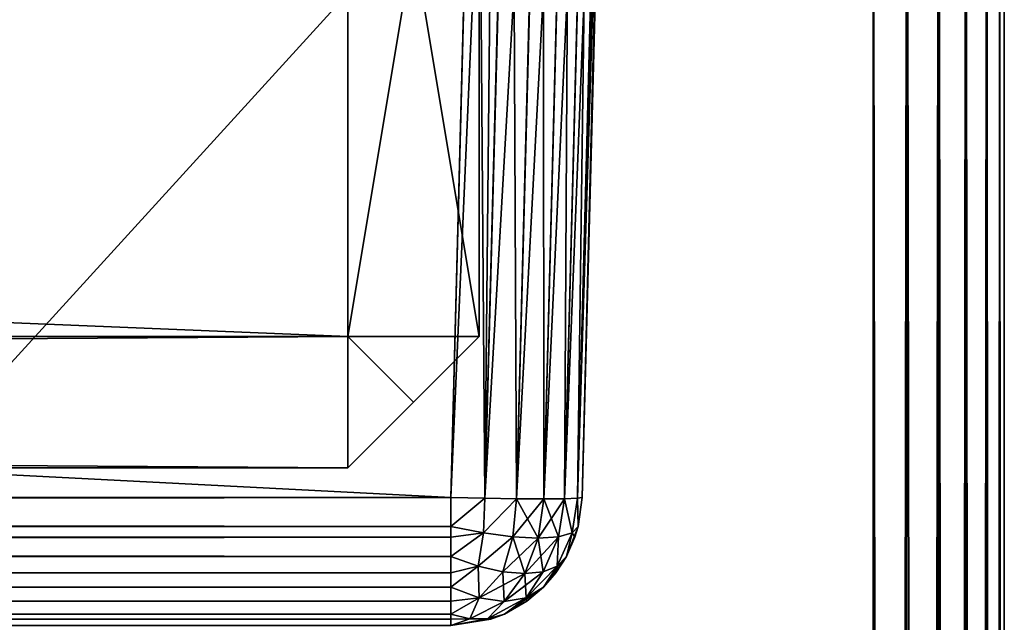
# Model space of a CAD drawing. Header units: millimetres. Extents: x -39 to 39, y -36 to 85.
# Tile 426 of 427: x 35.5 to 39.25, y 80.41 to 82.71. Entities that reach past the tile are written whole.
import ezdxf

# ---------------------------------------------------------------- set-up
doc = ezdxf.new("R2010")
doc.units = ezdxf.units.MM
doc.header["$LTSCALE"] = 65.185185
for name, color, linetype in [('10', 7, 'CONTINUOUS'), ('25', 7, 'CONTINUOUS'), ('26', 7, 'CONTINUOUS'), ('30', 7, 'CONTINUOUS'), ('31', 7, 'CONTINUOUS'), ('32', 7, 'CONTINUOUS'), ('36', 7, 'CONTINUOUS'), ('37', 7, 'CONTINUOUS'), ('38', 7, 'CONTINUOUS'), ('39', 7, 'CONTINUOUS'), ('4', 7, 'CONTINUOUS'), ('5', 7, 'CONTINUOUS'), ('6', 7, 'CONTINUOUS'), ('73', 7, 'CONTINUOUS'), ('74', 7, 'CONTINUOUS'), ('76', 7, 'CONTINUOUS'), ('77', 7, 'CONTINUOUS'), ('8', 7, 'CONTINUOUS'), ('80', 7, 'CONTINUOUS'), ('84', 7, 'CONTINUOUS'), ('86', 7, 'CONTINUOUS'), ('87', 7, 'CONTINUOUS'), ('88', 7, 'CONTINUOUS'), ('9', 7, 'CONTINUOUS')]:
    doc.layers.add(name, color=color, linetype=linetype)

msp = doc.modelspace()

# ---------------------------------------------------------------- linework, layer by layer
at = {"layer": '10', "color": 7, "linetype": 'CONTINUOUS'}
for points in [[(37.2425, 84.7079, -21.4923), (-37.2425, 84.7079, -21.4923), (37.1425, 80.8869, -21.3923), (37.2425, 84.7079, -21.4923)], [(37.1425, 80.8869, -21.3923), (-37.2425, 84.7079, -21.4923), (-37.1425, 80.8869, -21.3923), (37.1425, 80.8869, -21.3923)]]:
    msp.add_3dface(points, dxfattribs=at)
at = {"layer": '25', "color": 7, "linetype": 'CONTINUOUS'}
for points in [[(38.75, 0, -23), (38.75, 85, -23), (38.8794, 85, -22.983), (38.75, 0, -23)], [(38.8794, 0, -22.983), (38.75, 0, -23), (38.8794, 85, -22.983), (38.8794, 0, -22.983)], [(38.8794, 0, -22.983), (38.8794, 85, -22.983), (39, 85, -22.933), (38.8794, 0, -22.983)], [(39, 0, -22.933), (38.8794, 0, -22.983), (39, 85, -22.933), (39, 0, -22.933)], [(39, 0, -22.933), (39, 85, -22.933), (39.1036, 85, -22.8536), (39, 0, -22.933)], [(39.1036, 0, -22.8536), (39, 0, -22.933), (39.1036, 85, -22.8536), (39.1036, 0, -22.8536)], [(39.1036, 0, -22.8536), (39.1036, 85, -22.8536), (39.183, 85, -22.75), (39.1036, 0, -22.8536)], [(39.183, 0, -22.75), (39.1036, 0, -22.8536), (39.183, 85, -22.75), (39.183, 0, -22.75)], [(39.233, 0, -22.6294), (39.183, 0, -22.75), (39.233, 85, -22.6294), (39.233, 0, -22.6294)], [(39.183, 0, -22.75), (39.183, 85, -22.75), (39.233, 85, -22.6294), (39.183, 0, -22.75)], [(39.25, 0, -22.5), (39.233, 0, -22.6294), (39.25, 85, -22.5), (39.25, 0, -22.5)], [(39.233, 0, -22.6294), (39.233, 85, -22.6294), (39.25, 85, -22.5), (39.233, 0, -22.6294)]]:
    msp.add_3dface(points, dxfattribs=at)
at = {"layer": '26', "color": 7, "linetype": 'CONTINUOUS'}
for points in [[(38.75, 0, 23), (38.8794, 0, 22.983), (38.75, 85, 23), (38.75, 0, 23)], [(38.8794, 0, 22.983), (38.8794, 85, 22.983), (38.75, 85, 23), (38.8794, 0, 22.983)], [(38.8794, 0, 22.983), (39, 0, 22.933), (38.8794, 85, 22.983), (38.8794, 0, 22.983)], [(39, 0, 22.933), (39, 85, 22.933), (38.8794, 85, 22.983), (39, 0, 22.933)], [(39, 0, 22.933), (39.1036, 0, 22.8536), (39, 85, 22.933), (39, 0, 22.933)], [(39.1036, 0, 22.8536), (39.1036, 85, 22.8536), (39, 85, 22.933), (39.1036, 0, 22.8536)], [(39.183, 0, 22.75), (39.183, 85, 22.75), (39.1036, 85, 22.8536), (39.183, 0, 22.75)], [(39.1036, 0, 22.8536), (39.183, 0, 22.75), (39.1036, 85, 22.8536), (39.1036, 0, 22.8536)], [(39.183, 0, 22.75), (39.233, 0, 22.6294), (39.183, 85, 22.75), (39.183, 0, 22.75)], [(39.233, 0, 22.6294), (39.233, 85, 22.6294), (39.183, 85, 22.75), (39.233, 0, 22.6294)], [(39.233, 0, 22.6294), (39.25, 0, 22.5), (39.233, 85, 22.6294), (39.233, 0, 22.6294)], [(39.25, 0, 22.5), (39.25, 85, 22.5), (39.233, 85, 22.6294), (39.25, 0, 22.5)]]:
    msp.add_3dface(points, dxfattribs=at)
at = {"layer": '30', "color": 7, "linetype": 'CONTINUOUS'}
for points in [[(37.1425, 80.8869, 21.3923), (37.3095, 84.7088, 21.4879), (37.2718, 80.884, 21.3752), (37.1425, 80.8869, 21.3923)], [(37.1425, 80.8869, 21.3923), (37.2425, 84.7079, 21.4923), (37.3095, 84.7088, 21.4879), (37.1425, 80.8869, 21.3923)], [(37.2718, 80.884, 21.3752), (37.3744, 84.7096, 21.4747), (37.3923, 80.8821, 21.3252), (37.2718, 80.884, 21.3752)], [(37.3095, 84.7088, 21.4879), (37.3744, 84.7096, 21.4747), (37.2718, 80.884, 21.3752), (37.3095, 84.7088, 21.4879)], [(37.3744, 84.7096, 21.4747), (37.4944, 84.7107, 21.4244), (37.3923, 80.8821, 21.3252), (37.3744, 84.7096, 21.4747)], [(37.3923, 80.8821, 21.3252), (37.4944, 84.7107, 21.4244), (37.4958, 80.8815, 21.2458), (37.3923, 80.8821, 21.3252)], [(37.4944, 84.7107, 21.4244), (37.5971, 84.7111, 21.345), (37.4958, 80.8815, 21.2458), (37.4944, 84.7107, 21.4244)], [(37.4958, 80.8815, 21.2458), (37.5971, 84.7111, 21.345), (37.5752, 80.8821, 21.1423), (37.4958, 80.8815, 21.2458)], [(37.5971, 84.7111, 21.345), (37.6759, 84.7107, 21.2419), (37.5752, 80.8821, 21.1423), (37.5971, 84.7111, 21.345)], [(37.5752, 80.8821, 21.1423), (37.6759, 84.7107, 21.2419), (37.6252, 80.884, 21.0218), (37.5752, 80.8821, 21.1423)], [(37.6759, 84.7107, 21.2419), (37.7254, 84.7096, 21.1217), (37.6252, 80.884, 21.0218), (37.6759, 84.7107, 21.2419)], [(37.7254, 84.7096, 21.1217), (37.7423, 84.7079, 20.9925), (37.6252, 80.884, 21.0218), (37.7254, 84.7096, 21.1217)], [(37.7423, 84.7079, 20.9925), (37.6423, 80.8869, 20.8925), (37.6252, 80.884, 21.0218), (37.7423, 84.7079, 20.9925)]]:
    msp.add_3dface(points, dxfattribs=at)
at = {"layer": '31', "color": 7, "linetype": 'CONTINUOUS'}
for points in [[(37.2425, 84.7079, -21.4923), (37.1425, 80.8869, -21.3923), (37.2718, 80.884, -21.3752), (37.2425, 84.7079, -21.4923)], [(37.3717, 84.7096, -21.4754), (37.2425, 84.7079, -21.4923), (37.2718, 80.884, -21.3752), (37.3717, 84.7096, -21.4754)], [(37.3923, 80.8821, -21.3252), (37.4919, 84.7107, -21.4259), (37.2718, 80.884, -21.3752), (37.3923, 80.8821, -21.3252)], [(37.4919, 84.7107, -21.4259), (37.3717, 84.7096, -21.4754), (37.2718, 80.884, -21.3752), (37.4919, 84.7107, -21.4259)], [(37.595, 84.7111, -21.3471), (37.4919, 84.7107, -21.4259), (37.3923, 80.8821, -21.3252), (37.595, 84.7111, -21.3471)], [(37.4958, 80.8815, -21.2458), (37.595, 84.7111, -21.3471), (37.3923, 80.8821, -21.3252), (37.4958, 80.8815, -21.2458)], [(37.6744, 84.7107, -21.2444), (37.595, 84.7111, -21.3471), (37.4958, 80.8815, -21.2458), (37.6744, 84.7107, -21.2444)], [(37.5752, 80.8821, -21.1423), (37.6744, 84.7107, -21.2444), (37.4958, 80.8815, -21.2458), (37.5752, 80.8821, -21.1423)], [(37.7247, 84.7096, -21.1244), (37.6744, 84.7107, -21.2444), (37.5752, 80.8821, -21.1423), (37.7247, 84.7096, -21.1244)], [(37.6252, 80.884, -21.0218), (37.7247, 84.7096, -21.1244), (37.5752, 80.8821, -21.1423), (37.6252, 80.884, -21.0218)], [(37.7379, 84.7088, -21.0595), (37.7247, 84.7096, -21.1244), (37.6252, 80.884, -21.0218), (37.7379, 84.7088, -21.0595)], [(37.6423, 80.8869, -20.8925), (37.7379, 84.7088, -21.0595), (37.6252, 80.884, -21.0218), (37.6423, 80.8869, -20.8925)], [(37.6423, 80.8869, -20.8925), (37.7423, 84.7079, -20.9925), (37.7379, 84.7088, -21.0595), (37.6423, 80.8869, -20.8925)]]:
    msp.add_3dface(points, dxfattribs=at)
at = {"layer": '32', "color": 7, "linetype": 'CONTINUOUS'}
for points in [[(37.1425, 80.8869, -21.3923), (-37.1425, 80.8869, -21.3923), (-37.1425, 80.7771, -21.3771), (37.1425, 80.8869, -21.3923)], [(37.1425, 80.8869, -21.3923), (-37.1425, 80.7771, -21.3771), (37.1425, 80.7771, -21.3771), (37.1425, 80.8869, -21.3923)], [(-37.1425, 80.7771, -21.3771), (-37.1425, 80.7356, -21.3647), (37.1425, 80.7771, -21.3771), (-37.1425, 80.7771, -21.3771)], [(37.1425, 80.7771, -21.3771), (-37.1425, 80.7356, -21.3647), (37.1425, 80.7356, -21.3647), (37.1425, 80.7771, -21.3771)], [(37.1425, 80.7356, -21.3647), (-37.1425, 80.6628, -21.3326), (37.1425, 80.6628, -21.3326), (37.1425, 80.7356, -21.3647)], [(-37.1425, 80.7356, -21.3647), (-37.1425, 80.6628, -21.3326), (37.1425, 80.7356, -21.3647), (-37.1425, 80.7356, -21.3647)], [(37.1425, 80.6628, -21.3326), (-37.1425, 80.5998, -21.2923), (37.1425, 80.5998, -21.2923), (37.1425, 80.6628, -21.3326)], [(-37.1425, 80.6628, -21.3326), (-37.1425, 80.5998, -21.2923), (37.1425, 80.6628, -21.3326), (-37.1425, 80.6628, -21.3326)], [(37.1425, 80.5998, -21.2923), (-37.1425, 80.5451, -21.2446), (37.1425, 80.5451, -21.2446), (37.1425, 80.5998, -21.2923)], [(-37.1425, 80.5998, -21.2923), (-37.1425, 80.5451, -21.2446), (37.1425, 80.5998, -21.2923), (-37.1425, 80.5998, -21.2923)], [(37.1425, 80.5451, -21.2446), (-37.1425, 80.4924, -21.1821), (37.1425, 80.4924, -21.1821), (37.1425, 80.5451, -21.2446)], [(-37.1425, 80.5451, -21.2446), (-37.1425, 80.4924, -21.1821), (37.1425, 80.5451, -21.2446), (-37.1425, 80.5451, -21.2446)], [(37.1425, 80.4924, -21.1821), (-37.1425, 80.4433, -21.096), (37.1425, 80.4433, -21.096), (37.1425, 80.4924, -21.1821)], [(-37.1425, 80.4924, -21.1821), (-37.1425, 80.4433, -21.096), (37.1425, 80.4924, -21.1821), (-37.1425, 80.4924, -21.1821)], [(37.1425, 80.4433, -21.096), (-37.1425, 80.4237, -21.0445), (37.1425, 80.4237, -21.0445), (37.1425, 80.4433, -21.096)], [(-37.1425, 80.4433, -21.096), (-37.1425, 80.4237, -21.0445), (37.1425, 80.4433, -21.096), (-37.1425, 80.4433, -21.096)], [(-37.1425, 80.4237, -21.0445), (-37.1425, 80.4, -20.8925), (37.1425, 80.4237, -21.0445), (-37.1425, 80.4237, -21.0445)], [(37.1425, 80.4237, -21.0445), (-37.1425, 80.4, -20.8925), (37.1425, 80.4, -20.8925), (37.1425, 80.4237, -21.0445)]]:
    msp.add_3dface(points, dxfattribs=at)
at = {"layer": '36', "color": 7, "linetype": 'CONTINUOUS'}
for points in [[(-37.1425, 80.8869, 21.3923), (37.1425, 80.8869, 21.3923), (37.1425, 80.7771, 21.3771), (-37.1425, 80.8869, 21.3923)], [(-37.1425, 80.7771, 21.3771), (-37.1425, 80.8869, 21.3923), (37.1425, 80.7771, 21.3771), (-37.1425, 80.7771, 21.3771)], [(37.1425, 80.7356, 21.3647), (-37.1425, 80.7771, 21.3771), (37.1425, 80.7771, 21.3771), (37.1425, 80.7356, 21.3647)], [(-37.1425, 80.7356, 21.3647), (-37.1425, 80.7771, 21.3771), (37.1425, 80.7356, 21.3647), (-37.1425, 80.7356, 21.3647)], [(37.1425, 80.6628, 21.3326), (-37.1425, 80.7356, 21.3647), (37.1425, 80.7356, 21.3647), (37.1425, 80.6628, 21.3326)], [(-37.1425, 80.6628, 21.3326), (-37.1425, 80.7356, 21.3647), (37.1425, 80.6628, 21.3326), (-37.1425, 80.6628, 21.3326)], [(37.1425, 80.5998, 21.2923), (-37.1425, 80.6628, 21.3326), (37.1425, 80.6628, 21.3326), (37.1425, 80.5998, 21.2923)], [(-37.1425, 80.5998, 21.2923), (-37.1425, 80.6628, 21.3326), (37.1425, 80.5998, 21.2923), (-37.1425, 80.5998, 21.2923)], [(-37.1425, 80.5451, 21.2446), (-37.1425, 80.5998, 21.2923), (37.1425, 80.5451, 21.2446), (-37.1425, 80.5451, 21.2446)], [(37.1425, 80.5451, 21.2446), (-37.1425, 80.5998, 21.2923), (37.1425, 80.5998, 21.2923), (37.1425, 80.5451, 21.2446)], [(37.1425, 80.4924, 21.1821), (-37.1425, 80.5451, 21.2446), (37.1425, 80.5451, 21.2446), (37.1425, 80.4924, 21.1821)], [(-37.1425, 80.4924, 21.1821), (-37.1425, 80.5451, 21.2446), (37.1425, 80.4924, 21.1821), (-37.1425, 80.4924, 21.1821)], [(37.1425, 80.4433, 21.096), (-37.1425, 80.4924, 21.1821), (37.1425, 80.4924, 21.1821), (37.1425, 80.4433, 21.096)], [(-37.1425, 80.4433, 21.096), (-37.1425, 80.4924, 21.1821), (37.1425, 80.4433, 21.096), (-37.1425, 80.4433, 21.096)], [(37.1425, 80.4237, 21.0445), (-37.1425, 80.4433, 21.096), (37.1425, 80.4433, 21.096), (37.1425, 80.4237, 21.0445)], [(-37.1425, 80.4237, 21.0445), (-37.1425, 80.4433, 21.096), (37.1425, 80.4237, 21.0445), (-37.1425, 80.4237, 21.0445)], [(-37.1425, 80.4, 20.8925), (-37.1425, 80.4237, 21.0445), (37.1425, 80.4, 20.8925), (-37.1425, 80.4, 20.8925)], [(37.1425, 80.4, 20.8925), (-37.1425, 80.4237, 21.0445), (37.1425, 80.4237, 21.0445), (37.1425, 80.4, 20.8925)]]:
    msp.add_3dface(points, dxfattribs=at)
at = {"layer": '37', "color": 7, "linetype": 'CONTINUOUS'}
for points in [[(37.1425, 80.8869, 21.3923), (37.2718, 80.884, 21.3752), (37.1425, 80.7771, 21.3771), (37.1425, 80.8869, 21.3923)], [(37.1425, 80.7771, 21.3771), (37.2718, 80.884, 21.3752), (37.2664, 80.7519, 21.3537), (37.1425, 80.7771, 21.3771)], [(37.2718, 80.884, 21.3752), (37.3923, 80.8821, 21.3252), (37.2664, 80.7519, 21.3537), (37.2718, 80.884, 21.3752)], [(37.3923, 80.8821, 21.3252), (37.3781, 80.7367, 21.3021), (37.2664, 80.7519, 21.3537), (37.3923, 80.8821, 21.3252)], [(37.3923, 80.8821, 21.3252), (37.4958, 80.8815, 21.2458), (37.3781, 80.7367, 21.3021), (37.3923, 80.8821, 21.3252)], [(37.4958, 80.8815, 21.2458), (37.4753, 80.7315, 21.2253), (37.3781, 80.7367, 21.3021), (37.4958, 80.8815, 21.2458)], [(37.5752, 80.8821, 21.1423), (37.5521, 80.7367, 21.1281), (37.4753, 80.7315, 21.2253), (37.5752, 80.8821, 21.1423)], [(37.4958, 80.8815, 21.2458), (37.5752, 80.8821, 21.1423), (37.4753, 80.7315, 21.2253), (37.4958, 80.8815, 21.2458)], [(37.5752, 80.8821, 21.1423), (37.6037, 80.7519, 21.0164), (37.5521, 80.7367, 21.1281), (37.5752, 80.8821, 21.1423)], [(37.5752, 80.8821, 21.1423), (37.6252, 80.884, 21.0218), (37.6037, 80.7519, 21.0164), (37.5752, 80.8821, 21.1423)], [(37.6252, 80.884, 21.0218), (37.6271, 80.7771, 20.8925), (37.6037, 80.7519, 21.0164), (37.6252, 80.884, 21.0218)], [(37.6252, 80.884, 21.0218), (37.6423, 80.8869, 20.8925), (37.6271, 80.7771, 20.8925), (37.6252, 80.884, 21.0218)], [(37.1425, 80.7356, 21.3647), (37.1425, 80.7771, 21.3771), (37.2664, 80.7519, 21.3537), (37.1425, 80.7356, 21.3647)], [(37.6271, 80.7771, 20.8925), (37.5826, 80.6628, 20.8925), (37.6037, 80.7519, 21.0164), (37.6271, 80.7771, 20.8925)], [(37.6147, 80.7356, 20.8925), (37.5826, 80.6628, 20.8925), (37.6271, 80.7771, 20.8925), (37.6147, 80.7356, 20.8925)], [(37.1425, 80.6628, 21.3326), (37.1425, 80.7356, 21.3647), (37.2664, 80.7519, 21.3537), (37.1425, 80.6628, 21.3326)], [(37.2461, 80.626, 21.2977), (37.1425, 80.6628, 21.3326), (37.2664, 80.7519, 21.3537), (37.2461, 80.626, 21.2977)], [(37.3781, 80.7367, 21.3021), (37.2461, 80.626, 21.2977), (37.2664, 80.7519, 21.3537), (37.3781, 80.7367, 21.3021)], [(37.3397, 80.6044, 21.2442), (37.2461, 80.626, 21.2977), (37.3781, 80.7367, 21.3021), (37.3397, 80.6044, 21.2442)], [(37.4753, 80.7315, 21.2253), (37.3397, 80.6044, 21.2442), (37.3781, 80.7367, 21.3021), (37.4753, 80.7315, 21.2253)], [(37.4237, 80.5971, 21.1737), (37.3397, 80.6044, 21.2442), (37.4753, 80.7315, 21.2253), (37.4237, 80.5971, 21.1737)], [(37.4942, 80.6044, 21.0897), (37.4237, 80.5971, 21.1737), (37.5521, 80.7367, 21.1281), (37.4942, 80.6044, 21.0897)], [(37.5521, 80.7367, 21.1281), (37.4237, 80.5971, 21.1737), (37.4753, 80.7315, 21.2253), (37.5521, 80.7367, 21.1281)], [(37.5477, 80.626, 20.9961), (37.4942, 80.6044, 21.0897), (37.5521, 80.7367, 21.1281), (37.5477, 80.626, 20.9961)], [(37.5826, 80.6628, 20.8925), (37.5477, 80.626, 20.9961), (37.6037, 80.7519, 21.0164), (37.5826, 80.6628, 20.8925)], [(37.6037, 80.7519, 21.0164), (37.5477, 80.626, 20.9961), (37.5521, 80.7367, 21.1281), (37.6037, 80.7519, 21.0164)], [(37.1425, 80.5998, 21.2923), (37.1425, 80.6628, 21.3326), (37.2461, 80.626, 21.2977), (37.1425, 80.5998, 21.2923)], [(37.5423, 80.5998, 20.8925), (37.4946, 80.5451, 20.8925), (37.5826, 80.6628, 20.8925), (37.5423, 80.5998, 20.8925)], [(37.5826, 80.6628, 20.8925), (37.4946, 80.5451, 20.8925), (37.5477, 80.626, 20.9961), (37.5826, 80.6628, 20.8925)], [(37.2495, 80.5044, 21.1789), (37.1425, 80.5451, 21.2446), (37.2461, 80.626, 21.2977), (37.2495, 80.5044, 21.1789)], [(37.1425, 80.5451, 21.2446), (37.1425, 80.5998, 21.2923), (37.2461, 80.626, 21.2977), (37.1425, 80.5451, 21.2446)], [(37.3397, 80.6044, 21.2442), (37.2495, 80.5044, 21.1789), (37.2461, 80.626, 21.2977), (37.3397, 80.6044, 21.2442)], [(37.4946, 80.5451, 20.8925), (37.4289, 80.5044, 20.9995), (37.5477, 80.626, 20.9961), (37.4946, 80.5451, 20.8925)], [(37.5477, 80.626, 20.9961), (37.4289, 80.5044, 20.9995), (37.4942, 80.6044, 21.0897), (37.5477, 80.626, 20.9961)], [(37.4237, 80.5971, 21.1737), (37.2495, 80.5044, 21.1789), (37.3397, 80.6044, 21.2442), (37.4237, 80.5971, 21.1737)], [(37.3458, 80.491, 21.0958), (37.2495, 80.5044, 21.1789), (37.4237, 80.5971, 21.1737), (37.3458, 80.491, 21.0958)], [(37.4289, 80.5044, 20.9995), (37.3458, 80.491, 21.0958), (37.4942, 80.6044, 21.0897), (37.4289, 80.5044, 20.9995)], [(37.4942, 80.6044, 21.0897), (37.3458, 80.491, 21.0958), (37.4237, 80.5971, 21.1737), (37.4942, 80.6044, 21.0897)], [(37.1425, 80.4924, 21.1821), (37.1425, 80.5451, 21.2446), (37.2495, 80.5044, 21.1789), (37.1425, 80.4924, 21.1821)], [(37.4321, 80.4924, 20.8925), (37.346, 80.4433, 20.8925), (37.4946, 80.5451, 20.8925), (37.4321, 80.4924, 20.8925)], [(37.4946, 80.5451, 20.8925), (37.346, 80.4433, 20.8925), (37.4289, 80.5044, 20.9995), (37.4946, 80.5451, 20.8925)], [(37.1425, 80.4433, 21.096), (37.1425, 80.4924, 21.1821), (37.2495, 80.5044, 21.1789), (37.1425, 80.4433, 21.096)], [(37.2146, 80.4254, 21.0322), (37.1425, 80.4433, 21.096), (37.2495, 80.5044, 21.1789), (37.2146, 80.4254, 21.0322)], [(37.3458, 80.491, 21.0958), (37.2146, 80.4254, 21.0322), (37.2495, 80.5044, 21.1789), (37.3458, 80.491, 21.0958)], [(37.2822, 80.4254, 20.9646), (37.2146, 80.4254, 21.0322), (37.3458, 80.491, 21.0958), (37.2822, 80.4254, 20.9646)], [(37.346, 80.4433, 20.8925), (37.2822, 80.4254, 20.9646), (37.4289, 80.5044, 20.9995), (37.346, 80.4433, 20.8925)], [(37.4289, 80.5044, 20.9995), (37.2822, 80.4254, 20.9646), (37.3458, 80.491, 21.0958), (37.4289, 80.5044, 20.9995)], [(37.1425, 80.4237, 21.0445), (37.1425, 80.4433, 21.096), (37.2146, 80.4254, 21.0322), (37.1425, 80.4237, 21.0445)], [(37.346, 80.4433, 20.8925), (37.2945, 80.4237, 20.8925), (37.2822, 80.4254, 20.9646), (37.346, 80.4433, 20.8925)], [(37.1425, 80.4, 20.8925), (37.1425, 80.4237, 21.0445), (37.2146, 80.4254, 21.0322), (37.1425, 80.4, 20.8925)], [(37.2945, 80.4237, 20.8925), (37.1425, 80.4, 20.8925), (37.2822, 80.4254, 20.9646), (37.2945, 80.4237, 20.8925)], [(37.2822, 80.4254, 20.9646), (37.1425, 80.4, 20.8925), (37.2146, 80.4254, 21.0322), (37.2822, 80.4254, 20.9646)]]:
    msp.add_3dface(points, dxfattribs=at)
at = {"layer": '38', "color": 7, "linetype": 'CONTINUOUS'}
for points in [[(37.6423, 80.8869, 20.8925), (37.6423, 80.8869, -20.8925), (37.6271, 80.7771, -20.8925), (37.6423, 80.8869, 20.8925)], [(37.6271, 80.7771, 20.8925), (37.6423, 80.8869, 20.8925), (37.6271, 80.7771, -20.8925), (37.6271, 80.7771, 20.8925)], [(37.6147, 80.7356, 20.8925), (37.6271, 80.7771, 20.8925), (37.6147, 80.7356, -20.8925), (37.6147, 80.7356, 20.8925)], [(37.6147, 80.7356, -20.8925), (37.6271, 80.7771, 20.8925), (37.6271, 80.7771, -20.8925), (37.6147, 80.7356, -20.8925)], [(37.5826, 80.6628, 20.8925), (37.6147, 80.7356, 20.8925), (37.5826, 80.6628, -20.8925), (37.5826, 80.6628, 20.8925)], [(37.5826, 80.6628, -20.8925), (37.6147, 80.7356, 20.8925), (37.6147, 80.7356, -20.8925), (37.5826, 80.6628, -20.8925)], [(37.5423, 80.5998, -20.8925), (37.5826, 80.6628, 20.8925), (37.5826, 80.6628, -20.8925), (37.5423, 80.5998, -20.8925)], [(37.5423, 80.5998, 20.8925), (37.5826, 80.6628, 20.8925), (37.5423, 80.5998, -20.8925), (37.5423, 80.5998, 20.8925)], [(37.4946, 80.5451, -20.8925), (37.5423, 80.5998, 20.8925), (37.5423, 80.5998, -20.8925), (37.4946, 80.5451, -20.8925)], [(37.4946, 80.5451, 20.8925), (37.5423, 80.5998, 20.8925), (37.4946, 80.5451, -20.8925), (37.4946, 80.5451, 20.8925)], [(37.4321, 80.4924, 20.8925), (37.4946, 80.5451, 20.8925), (37.4321, 80.4924, -20.8925), (37.4321, 80.4924, 20.8925)], [(37.4321, 80.4924, -20.8925), (37.4946, 80.5451, 20.8925), (37.4946, 80.5451, -20.8925), (37.4321, 80.4924, -20.8925)], [(37.346, 80.4433, 20.8925), (37.4321, 80.4924, 20.8925), (37.346, 80.4433, -20.8925), (37.346, 80.4433, 20.8925)], [(37.346, 80.4433, -20.8925), (37.4321, 80.4924, 20.8925), (37.4321, 80.4924, -20.8925), (37.346, 80.4433, -20.8925)], [(37.2945, 80.4237, -20.8925), (37.346, 80.4433, 20.8925), (37.346, 80.4433, -20.8925), (37.2945, 80.4237, -20.8925)], [(37.2945, 80.4237, 20.8925), (37.346, 80.4433, 20.8925), (37.2945, 80.4237, -20.8925), (37.2945, 80.4237, 20.8925)], [(37.1425, 80.4, -20.8925), (37.2945, 80.4237, 20.8925), (37.2945, 80.4237, -20.8925), (37.1425, 80.4, -20.8925)], [(37.1425, 80.4, -20.8925), (37.1425, 80.4, 20.8925), (37.2945, 80.4237, 20.8925), (37.1425, 80.4, -20.8925)]]:
    msp.add_3dface(points, dxfattribs=at)
at = {"layer": '39', "color": 7, "linetype": 'CONTINUOUS'}
for points in [[(37.2718, 80.884, -21.3752), (37.1425, 80.8869, -21.3923), (37.1425, 80.7771, -21.3771), (37.2718, 80.884, -21.3752)], [(37.2718, 80.884, -21.3752), (37.1425, 80.7771, -21.3771), (37.2664, 80.7519, -21.3537), (37.2718, 80.884, -21.3752)], [(37.3923, 80.8821, -21.3252), (37.2718, 80.884, -21.3752), (37.2664, 80.7519, -21.3537), (37.3923, 80.8821, -21.3252)], [(37.3923, 80.8821, -21.3252), (37.2664, 80.7519, -21.3537), (37.3781, 80.7367, -21.3021), (37.3923, 80.8821, -21.3252)], [(37.3923, 80.8821, -21.3252), (37.3781, 80.7367, -21.3021), (37.4753, 80.7315, -21.2253), (37.3923, 80.8821, -21.3252)], [(37.4958, 80.8815, -21.2458), (37.3923, 80.8821, -21.3252), (37.4753, 80.7315, -21.2253), (37.4958, 80.8815, -21.2458)], [(37.4958, 80.8815, -21.2458), (37.4753, 80.7315, -21.2253), (37.5521, 80.7367, -21.1281), (37.4958, 80.8815, -21.2458)], [(37.5752, 80.8821, -21.1423), (37.4958, 80.8815, -21.2458), (37.5521, 80.7367, -21.1281), (37.5752, 80.8821, -21.1423)], [(37.5752, 80.8821, -21.1423), (37.5521, 80.7367, -21.1281), (37.6037, 80.7519, -21.0164), (37.5752, 80.8821, -21.1423)], [(37.6252, 80.884, -21.0218), (37.5752, 80.8821, -21.1423), (37.6037, 80.7519, -21.0164), (37.6252, 80.884, -21.0218)], [(37.6271, 80.7771, -20.8925), (37.6252, 80.884, -21.0218), (37.6037, 80.7519, -21.0164), (37.6271, 80.7771, -20.8925)], [(37.6423, 80.8869, -20.8925), (37.6252, 80.884, -21.0218), (37.6271, 80.7771, -20.8925), (37.6423, 80.8869, -20.8925)], [(37.1425, 80.7771, -21.3771), (37.1425, 80.7356, -21.3647), (37.1425, 80.6628, -21.3326), (37.1425, 80.7771, -21.3771)], [(37.1425, 80.7771, -21.3771), (37.1425, 80.6628, -21.3326), (37.2664, 80.7519, -21.3537), (37.1425, 80.7771, -21.3771)], [(37.6147, 80.7356, -20.8925), (37.6271, 80.7771, -20.8925), (37.6037, 80.7519, -21.0164), (37.6147, 80.7356, -20.8925)], [(37.1425, 80.6628, -21.3326), (37.2461, 80.626, -21.2977), (37.2664, 80.7519, -21.3537), (37.1425, 80.6628, -21.3326)], [(37.2664, 80.7519, -21.3537), (37.2461, 80.626, -21.2977), (37.3781, 80.7367, -21.3021), (37.2664, 80.7519, -21.3537)], [(37.2461, 80.626, -21.2977), (37.3397, 80.6044, -21.2442), (37.3781, 80.7367, -21.3021), (37.2461, 80.626, -21.2977)], [(37.3397, 80.6044, -21.2442), (37.4237, 80.5971, -21.1737), (37.3781, 80.7367, -21.3021), (37.3397, 80.6044, -21.2442)], [(37.3781, 80.7367, -21.3021), (37.4237, 80.5971, -21.1737), (37.4753, 80.7315, -21.2253), (37.3781, 80.7367, -21.3021)], [(37.4237, 80.5971, -21.1737), (37.4942, 80.6044, -21.0897), (37.4753, 80.7315, -21.2253), (37.4237, 80.5971, -21.1737)], [(37.4753, 80.7315, -21.2253), (37.4942, 80.6044, -21.0897), (37.5521, 80.7367, -21.1281), (37.4753, 80.7315, -21.2253)], [(37.4942, 80.6044, -21.0897), (37.5477, 80.626, -20.9961), (37.5521, 80.7367, -21.1281), (37.4942, 80.6044, -21.0897)], [(37.5477, 80.626, -20.9961), (37.5826, 80.6628, -20.8925), (37.6037, 80.7519, -21.0164), (37.5477, 80.626, -20.9961)], [(37.5521, 80.7367, -21.1281), (37.5477, 80.626, -20.9961), (37.6037, 80.7519, -21.0164), (37.5521, 80.7367, -21.1281)], [(37.5826, 80.6628, -20.8925), (37.6147, 80.7356, -20.8925), (37.6037, 80.7519, -21.0164), (37.5826, 80.6628, -20.8925)], [(37.1425, 80.6628, -21.3326), (37.1425, 80.5451, -21.2446), (37.2461, 80.626, -21.2977), (37.1425, 80.6628, -21.3326)], [(37.1425, 80.6628, -21.3326), (37.1425, 80.5998, -21.2923), (37.1425, 80.5451, -21.2446), (37.1425, 80.6628, -21.3326)], [(37.5423, 80.5998, -20.8925), (37.5826, 80.6628, -20.8925), (37.5477, 80.626, -20.9961), (37.5423, 80.5998, -20.8925)], [(37.1425, 80.5451, -21.2446), (37.2495, 80.5044, -21.1789), (37.2461, 80.626, -21.2977), (37.1425, 80.5451, -21.2446)], [(37.2461, 80.626, -21.2977), (37.2495, 80.5044, -21.1789), (37.3397, 80.6044, -21.2442), (37.2461, 80.626, -21.2977)], [(37.4289, 80.5044, -20.9995), (37.4946, 80.5451, -20.8925), (37.5477, 80.626, -20.9961), (37.4289, 80.5044, -20.9995)], [(37.4942, 80.6044, -21.0897), (37.4289, 80.5044, -20.9995), (37.5477, 80.626, -20.9961), (37.4942, 80.6044, -21.0897)], [(37.4946, 80.5451, -20.8925), (37.5423, 80.5998, -20.8925), (37.5477, 80.626, -20.9961), (37.4946, 80.5451, -20.8925)], [(37.2495, 80.5044, -21.1789), (37.3458, 80.491, -21.0958), (37.3397, 80.6044, -21.2442), (37.2495, 80.5044, -21.1789)], [(37.3397, 80.6044, -21.2442), (37.3458, 80.491, -21.0958), (37.4237, 80.5971, -21.1737), (37.3397, 80.6044, -21.2442)], [(37.3458, 80.491, -21.0958), (37.4289, 80.5044, -20.9995), (37.4237, 80.5971, -21.1737), (37.3458, 80.491, -21.0958)], [(37.4237, 80.5971, -21.1737), (37.4289, 80.5044, -20.9995), (37.4942, 80.6044, -21.0897), (37.4237, 80.5971, -21.1737)], [(37.1425, 80.5451, -21.2446), (37.1425, 80.4924, -21.1821), (37.1425, 80.4433, -21.096), (37.1425, 80.5451, -21.2446)], [(37.1425, 80.5451, -21.2446), (37.1425, 80.4433, -21.096), (37.2495, 80.5044, -21.1789), (37.1425, 80.5451, -21.2446)], [(37.4321, 80.4924, -20.8925), (37.4946, 80.5451, -20.8925), (37.4289, 80.5044, -20.9995), (37.4321, 80.4924, -20.8925)], [(37.1425, 80.4433, -21.096), (37.2146, 80.4254, -21.0322), (37.2495, 80.5044, -21.1789), (37.1425, 80.4433, -21.096)], [(37.2495, 80.5044, -21.1789), (37.2146, 80.4254, -21.0322), (37.3458, 80.491, -21.0958), (37.2495, 80.5044, -21.1789)], [(37.2146, 80.4254, -21.0322), (37.2822, 80.4254, -20.9646), (37.3458, 80.491, -21.0958), (37.2146, 80.4254, -21.0322)], [(37.3458, 80.491, -21.0958), (37.2822, 80.4254, -20.9646), (37.4289, 80.5044, -20.9995), (37.3458, 80.491, -21.0958)], [(37.2822, 80.4254, -20.9646), (37.346, 80.4433, -20.8925), (37.4289, 80.5044, -20.9995), (37.2822, 80.4254, -20.9646)], [(37.346, 80.4433, -20.8925), (37.4321, 80.4924, -20.8925), (37.4289, 80.5044, -20.9995), (37.346, 80.4433, -20.8925)], [(37.1425, 80.4433, -21.096), (37.1425, 80.4237, -21.0445), (37.2146, 80.4254, -21.0322), (37.1425, 80.4433, -21.096)], [(37.2945, 80.4237, -20.8925), (37.346, 80.4433, -20.8925), (37.2822, 80.4254, -20.9646), (37.2945, 80.4237, -20.8925)], [(37.2146, 80.4254, -21.0322), (37.1425, 80.4, -20.8925), (37.2822, 80.4254, -20.9646), (37.2146, 80.4254, -21.0322)], [(37.1425, 80.4, -20.8925), (37.2945, 80.4237, -20.8925), (37.2822, 80.4254, -20.9646), (37.1425, 80.4, -20.8925)], [(37.1425, 80.4237, -21.0445), (37.1425, 80.4, -20.8925), (37.2146, 80.4254, -21.0322), (37.1425, 80.4237, -21.0445)]]:
    msp.add_3dface(points, dxfattribs=at)
at = {"layer": '4', "color": 7, "linetype": 'CONTINUOUS'}
for points in [[(-38.75, 0, 23), (38.75, 85, 23), (-38.75, 85, 23), (-38.75, 0, 23)], [(-38.75, 0, 23), (38.75, 0, 23), (38.75, 85, 23), (-38.75, 0, 23)]]:
    msp.add_3dface(points, dxfattribs=at)
at = {"layer": '5', "color": 7, "linetype": 'CONTINUOUS'}
for points in [[(39.25, 0, -22.5), (39.25, 85, -22.5), (39.25, 6.8628, -1.6086), (39.25, 0, -22.5)], [(39.25, 85, -22.5), (39.25, 0, 22.5), (39.25, 8.7166, 0.7159), (39.25, 85, -22.5)], [(39.25, 0, 22.5), (39.25, 85, -22.5), (39.25, 85, 22.5), (39.25, 0, 22.5)], [(39.25, 8.88), (39.25, 85, -22.5), (39.25, 8.8386, 0.3672), (39.25, 8.88)], [(39.25, 8.8386, -0.3672), (39.25, 85, -22.5), (39.25, 8.88), (39.25, 8.8386, -0.3672)], [(39.25, 8.8386, 0.3672), (39.25, 85, -22.5), (39.25, 8.7166, 0.7159), (39.25, 8.8386, 0.3672)], [(39.25, 6.8628, -1.6086), (39.25, 85, -22.5), (39.25, 7.23, -1.65), (39.25, 6.8628, -1.6086)], [(39.25, 7.23, -1.65), (39.25, 85, -22.5), (39.25, 7.5972, -1.6086), (39.25, 7.23, -1.65)], [(39.25, 7.5972, -1.6086), (39.25, 85, -22.5), (39.25, 7.9459, -1.4866), (39.25, 7.5972, -1.6086)], [(39.25, 7.9459, -1.4866), (39.25, 85, -22.5), (39.25, 8.2588, -1.29), (39.25, 7.9459, -1.4866)], [(39.25, 8.2588, -1.29), (39.25, 85, -22.5), (39.25, 8.52, -1.0288), (39.25, 8.2588, -1.29)], [(39.25, 8.52, -1.0288), (39.25, 85, -22.5), (39.25, 8.7166, -0.7159), (39.25, 8.52, -1.0288)], [(39.25, 8.7166, -0.7159), (39.25, 85, -22.5), (39.25, 8.8386, -0.3672), (39.25, 8.7166, -0.7159)]]:
    msp.add_3dface(points, dxfattribs=at)
at = {"layer": '6', "color": 7, "linetype": 'CONTINUOUS'}
for points in [[(38.75, 0, -23), (-38.75, 85, -23), (38.75, 85, -23), (38.75, 0, -23)], [(38.75, 0, -23), (-38.75, 0, -23), (-38.75, 85, -23), (38.75, 0, -23)]]:
    msp.add_3dface(points, dxfattribs=at)
at = {"layer": '73', "color": 7, "linetype": 'CONTINUOUS'}
for points in [[(37.25, 84.5, -20.5), (37.25, 84.5, 20.5), (37.25, 81.5, -20.5), (37.25, 84.5, -20.5)], [(37.25, 84.5, 20.5), (37.25, 81.5, 20.5), (37.25, 81.5, -20.5), (37.25, 84.5, 20.5)]]:
    msp.add_3dface(points, dxfattribs=at)
at = {"layer": '74', "color": 7, "linetype": 'CONTINUOUS'}
for points in [[(-36.75, 84.5, 21), (36.75, 81.5, 21), (36.75, 84.5, 21), (-36.75, 84.5, 21)], [(-36.75, 81.5, 21), (36.75, 81.5, 21), (-36.75, 84.5, 21), (-36.75, 81.5, 21)]]:
    msp.add_3dface(points, dxfattribs=at)
at = {"layer": '76', "color": 7, "linetype": 'CONTINUOUS'}
for points in [[(36.75, 81.5, -21), (-36.75, 81.5, -21), (36.75, 84.5, -21), (36.75, 81.5, -21)], [(36.75, 84.5, -21), (-36.75, 81.5, -21), (-36.75, 84.5, -21), (36.75, 84.5, -21)]]:
    msp.add_3dface(points, dxfattribs=at)
at = {"layer": '77', "color": 7, "linetype": 'CONTINUOUS'}
for points in [[(-31.25, 81, -15), (-36.75, 81, -20.5), (36.75, 81, -20.5), (-31.25, 81, -15)], [(-36.75, 81, 20.5), (31.25, 81, 15), (36.75, 81, 20.5), (-36.75, 81, 20.5)], [(31.25, 81, -15), (-31.25, 81, -15), (36.75, 81, -20.5), (31.25, 81, -15)], [(31.25, 81, 15), (31.25, 81, -15), (36.75, 81, -20.5), (31.25, 81, 15)], [(36.75, 81, 20.5), (31.25, 81, 15), (36.75, 81, -20.5), (36.75, 81, 20.5)]]:
    msp.add_3dface(points, dxfattribs=at)
at = {"layer": '8', "color": 7, "linetype": 'CONTINUOUS'}
for points in [[(-37.2425, 84.7079, 21.4923), (37.2425, 84.7079, 21.4923), (-37.1425, 80.8869, 21.3923), (-37.2425, 84.7079, 21.4923)], [(-37.1425, 80.8869, 21.3923), (37.2425, 84.7079, 21.4923), (37.1425, 80.8869, 21.3923), (-37.1425, 80.8869, 21.3923)]]:
    msp.add_3dface(points, dxfattribs=at)
at = {"layer": '80', "color": 7, "linetype": 'CONTINUOUS'}
for points in [[(37.25, 81.5, -20.5), (36.75, 81.5, -21), (36.75, 84.5, -21), (37.25, 81.5, -20.5)], [(37.25, 84.5, -20.5), (37.25, 81.5, -20.5), (36.75, 84.5, -21), (37.25, 84.5, -20.5)], [(36.75, 81.5, -21), (37.25, 81.5, -20.5), (37, 81.25, -20.75), (36.75, 81.5, -21)]]:
    msp.add_3dface(points, dxfattribs=at)
at = {"layer": '84', "color": 7, "linetype": 'CONTINUOUS'}
for points in [[(37.25, 81.5, 20.5), (37.25, 84.5, 20.5), (36.75, 81.5, 21), (37.25, 81.5, 20.5)], [(36.75, 81.5, 21), (37.25, 84.5, 20.5), (36.75, 84.5, 21), (36.75, 81.5, 21)], [(37.25, 81.5, 20.5), (36.75, 81.5, 21), (37, 81.25, 20.75), (37.25, 81.5, 20.5)]]:
    msp.add_3dface(points, dxfattribs=at)
at = {"layer": '86', "color": 7, "linetype": 'CONTINUOUS'}
for points in [[(-36.75, 81.5, 21), (-36.75, 81, 20.5), (36.75, 81, 20.5), (-36.75, 81.5, 21)], [(36.75, 81.5, 21), (-36.75, 81.5, 21), (36.75, 81, 20.5), (36.75, 81.5, 21)], [(36.75, 81.5, 21), (36.75, 81, 20.5), (37, 81.25, 20.75), (36.75, 81.5, 21)]]:
    msp.add_3dface(points, dxfattribs=at)
at = {"layer": '87', "color": 7, "linetype": 'CONTINUOUS'}
for points in [[(36.75, 81, 20.5), (37.25, 81.5, 20.5), (37, 81.25, 20.75), (36.75, 81, 20.5)], [(37.25, 81.5, 20.5), (36.75, 81, 20.5), (36.75, 81, -20.5), (37.25, 81.5, 20.5)], [(37.25, 81.5, -20.5), (36.75, 81, -20.5), (37, 81.25, -20.75), (37.25, 81.5, -20.5)], [(37.25, 81.5, -20.5), (37.25, 81.5, 20.5), (36.75, 81, -20.5), (37.25, 81.5, -20.5)]]:
    msp.add_3dface(points, dxfattribs=at)
at = {"layer": '88', "color": 7, "linetype": 'CONTINUOUS'}
for points in [[(-36.75, 81, -20.5), (36.75, 81.5, -21), (36.75, 81, -20.5), (-36.75, 81, -20.5)], [(-36.75, 81.5, -21), (36.75, 81.5, -21), (-36.75, 81, -20.5), (-36.75, 81.5, -21)], [(36.75, 81, -20.5), (36.75, 81.5, -21), (37, 81.25, -20.75), (36.75, 81, -20.5)]]:
    msp.add_3dface(points, dxfattribs=at)
at = {"layer": '9', "color": 7, "linetype": 'CONTINUOUS'}
for points in [[(37.7423, 84.7079, 20.9925), (37.7423, 84.7079, -20.9925), (37.6423, 80.8869, 20.8925), (37.7423, 84.7079, 20.9925)], [(37.6423, 80.8869, 20.8925), (37.7423, 84.7079, -20.9925), (37.6423, 80.8869, -20.8925), (37.6423, 80.8869, 20.8925)]]:
    msp.add_3dface(points, dxfattribs=at)

doc.saveas('drawing.dxf')
